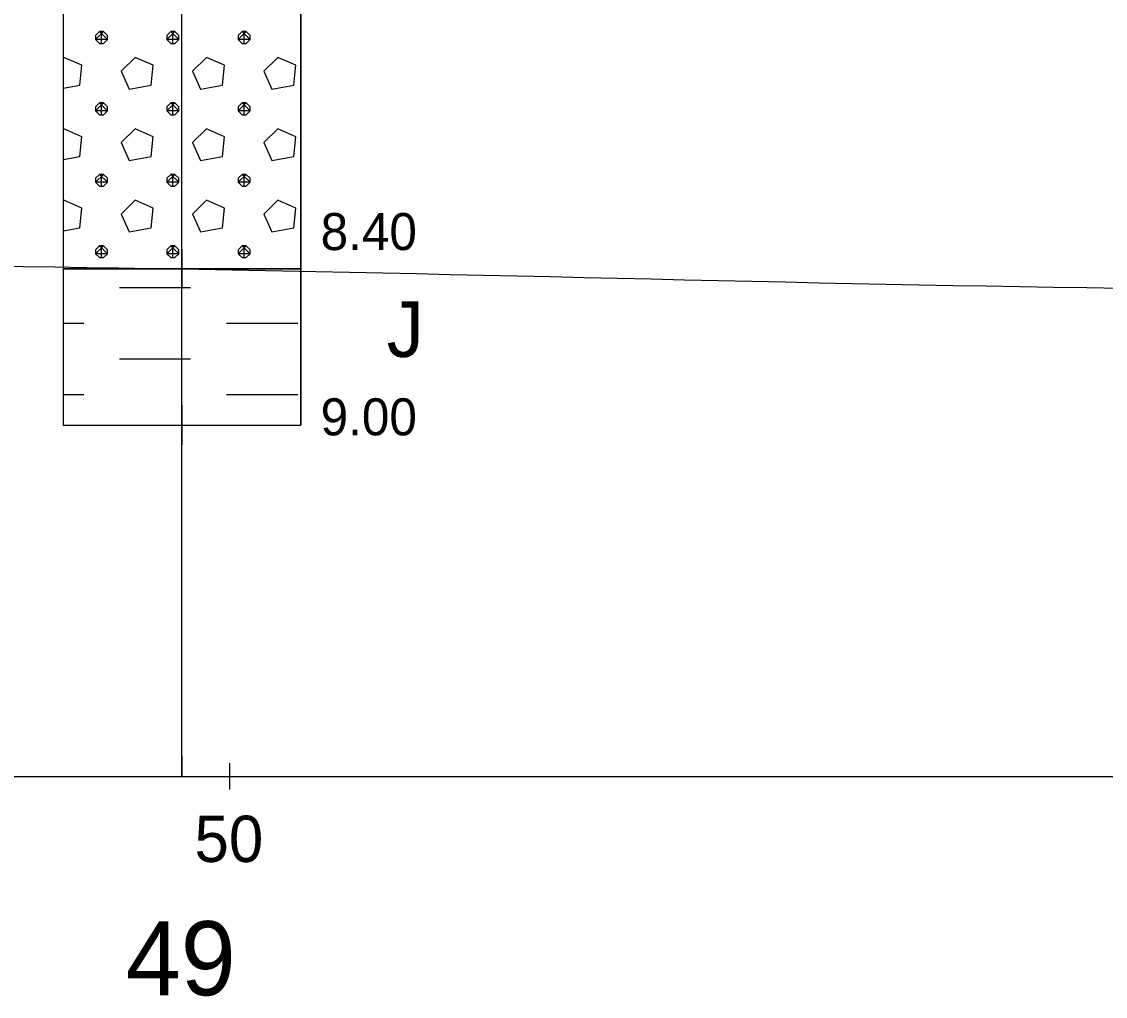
# Model space of a CAD drawing. Extents: x 3042 to 4120, y 576 to 2694.
# Drawn here: x 3265.06 to 3285.89, y 982.49 to 1001.22 of the extents above; entities that cross this region are included whole.
import ezdxf

# ---------------------------------------------------------------- set-up
doc = ezdxf.new("R2010")
doc.units = 0
for name, color, linetype in [('14', 7, 'Continuous'), ('18', 7, 'Continuous'), ('51', 7, 'Continuous'), ('52', 7, 'Continuous'), ('53', 7, 'Continuous'), ('56', 7, 'Continuous'), ('7', 7, 'Continuous'), ('pomocna', 7, 'Continuous'), ('rozhraní', 7, 'Continuous')]:
    doc.layers.add(name, color=color, linetype=linetype)

msp = doc.modelspace()

# ---------------------------------------------------------------- linework, layer by layer
at = {"layer": '18'}
for p, q in [((3268.137, 991.717), (3268.137, 1038.467)), ((3268.137, 993.848), (3268.137, 993.086)), ((3267.756, 993.467), (3268.518, 993.467)), ((3268.137, 987.098), (3268.137, 986.717))]:
    msp.add_line(p, q, dxfattribs=at)
at = {"layer": '51'}
for points in [[(3265.851, 996.467), (3270.423, 996.467), (3270.423, 1010.467), (3265.851, 1010.467)], [(3265.851, 993.467), (3270.423, 993.467), (3270.423, 996.467), (3265.851, 996.467)]]:
    msp.add_lwpolyline(points, close=True, dxfattribs=at)
for points in [[(3266.553, 1001.026), (3266.476, 1000.95), (3266.476, 1000.874), (3266.553, 1000.798), (3266.629, 1000.798), (3266.705, 1000.874), (3266.705, 1000.95), (3266.629, 1001.026), (3266.553, 1001.026), (3266.705, 1000.874), (3266.476, 1000.874), (3266.629, 1001.026)], [(3266.591, 1000.798), (3266.591, 1001.026)], [(3267.924, 1001.026), (3267.848, 1000.95), (3267.848, 1000.874), (3267.924, 1000.798), (3268, 1000.798), (3268.077, 1000.874), (3268.077, 1000.95), (3268, 1001.026), (3267.924, 1001.026), (3268.077, 1000.874), (3267.848, 1000.874), (3268, 1001.026)], [(3267.962, 1000.798), (3267.962, 1001.026)], [(3269.296, 1001.026), (3269.22, 1000.95), (3269.22, 1000.874), (3269.296, 1000.798), (3269.372, 1000.798), (3269.448, 1000.874), (3269.448, 1000.95), (3269.372, 1001.026), (3269.296, 1001.026), (3269.448, 1000.874), (3269.22, 1000.874), (3269.372, 1001.026)], [(3269.334, 1000.798), (3269.334, 1001.026)], [(3265.851, 999.939), (3266.172, 999.998), (3266.21, 1000.379), (3265.867, 1000.531), (3265.851, 1000.515)], [(3266.972, 1000.264), (3267.124, 999.921), (3267.543, 999.998), (3267.581, 1000.379), (3267.238, 1000.531), (3266.972, 1000.264)], [(3268.343, 1000.264), (3268.496, 999.921), (3268.915, 999.998), (3268.953, 1000.379), (3268.61, 1000.531), (3268.343, 1000.264)], [(3269.715, 1000.264), (3269.867, 999.921), (3270.286, 999.998), (3270.324, 1000.379), (3269.982, 1000.531), (3269.715, 1000.264)], [(3266.553, 999.655), (3266.476, 999.578), (3266.476, 999.502), (3266.553, 999.426), (3266.629, 999.426), (3266.705, 999.502), (3266.705, 999.578), (3266.629, 999.655), (3266.553, 999.655), (3266.705, 999.502), (3266.476, 999.502), (3266.629, 999.655)], [(3266.591, 999.426), (3266.591, 999.655)], [(3267.924, 999.655), (3267.848, 999.578), (3267.848, 999.502), (3267.924, 999.426), (3268, 999.426), (3268.077, 999.502), (3268.077, 999.578), (3268, 999.655), (3267.924, 999.655), (3268.077, 999.502), (3267.848, 999.502), (3268, 999.655)], [(3267.962, 999.426), (3267.962, 999.655)], [(3269.296, 999.655), (3269.22, 999.578), (3269.22, 999.502), (3269.296, 999.426), (3269.372, 999.426), (3269.448, 999.502), (3269.448, 999.578), (3269.372, 999.655), (3269.296, 999.655), (3269.448, 999.502), (3269.22, 999.502), (3269.372, 999.655)], [(3269.334, 999.426), (3269.334, 999.655)], [(3265.851, 998.568), (3266.172, 998.626), (3266.21, 999.007), (3265.867, 999.159), (3265.851, 999.143)], [(3266.972, 998.893), (3267.124, 998.55), (3267.543, 998.626), (3267.581, 999.007), (3267.238, 999.159), (3266.972, 998.893)], [(3268.343, 998.893), (3268.496, 998.55), (3268.915, 998.626), (3268.953, 999.007), (3268.61, 999.159), (3268.343, 998.893)], [(3269.715, 998.893), (3269.867, 998.55), (3270.286, 998.626), (3270.324, 999.007), (3269.982, 999.159), (3269.715, 998.893)], [(3266.553, 998.283), (3266.476, 998.207), (3266.476, 998.131), (3266.553, 998.054), (3266.629, 998.054), (3266.705, 998.131), (3266.705, 998.207), (3266.629, 998.283), (3266.553, 998.283), (3266.705, 998.131), (3266.476, 998.131), (3266.629, 998.283)], [(3266.591, 998.054), (3266.591, 998.283)], [(3267.924, 998.283), (3267.848, 998.207), (3267.848, 998.131), (3267.924, 998.054), (3268, 998.054), (3268.077, 998.131), (3268.077, 998.207), (3268, 998.283), (3267.924, 998.283), (3268.077, 998.131), (3267.848, 998.131), (3268, 998.283)], [(3267.962, 998.054), (3267.962, 998.283)], [(3269.296, 998.283), (3269.22, 998.207), (3269.22, 998.131), (3269.296, 998.054), (3269.372, 998.054), (3269.448, 998.131), (3269.448, 998.207), (3269.372, 998.283), (3269.296, 998.283), (3269.448, 998.131), (3269.22, 998.131), (3269.372, 998.283)], [(3269.334, 998.054), (3269.334, 998.283)], [(3265.851, 997.196), (3266.172, 997.254), (3266.21, 997.635), (3265.867, 997.788), (3265.851, 997.772)], [(3266.972, 997.521), (3267.124, 997.178), (3267.543, 997.254), (3267.581, 997.635), (3267.238, 997.788), (3266.972, 997.521)], [(3268.343, 997.521), (3268.496, 997.178), (3268.915, 997.254), (3268.953, 997.635), (3268.61, 997.788), (3268.343, 997.521)], [(3269.715, 997.521), (3269.867, 997.178), (3270.286, 997.254), (3270.324, 997.635), (3269.982, 997.788), (3269.715, 997.521)], [(3266.553, 996.912), (3266.476, 996.835), (3266.476, 996.759), (3266.553, 996.683), (3266.629, 996.683), (3266.705, 996.759), (3266.705, 996.835), (3266.629, 996.912), (3266.553, 996.912), (3266.705, 996.759), (3266.476, 996.759), (3266.629, 996.912)], [(3266.591, 996.683), (3266.591, 996.912)], [(3267.924, 996.912), (3267.848, 996.835), (3267.848, 996.759), (3267.924, 996.683), (3268, 996.683), (3268.077, 996.759), (3268.077, 996.835), (3268, 996.912), (3267.924, 996.912), (3268.077, 996.759), (3267.848, 996.759), (3268, 996.912)], [(3267.962, 996.683), (3267.962, 996.912)], [(3269.296, 996.912), (3269.22, 996.835), (3269.22, 996.759), (3269.296, 996.683), (3269.372, 996.683), (3269.448, 996.759), (3269.448, 996.835), (3269.372, 996.912), (3269.296, 996.912), (3269.448, 996.759), (3269.22, 996.759), (3269.372, 996.912)], [(3269.334, 996.683), (3269.334, 996.912)], [(3266.934, 996.111), (3267.619, 996.111)], [(3267.619, 996.111), (3268.305, 996.111)], [(3265.851, 995.426), (3266.248, 995.426)], [(3268.991, 995.426), (3269.677, 995.426)], [(3269.677, 995.426), (3270.363, 995.426)], [(3266.934, 994.74), (3267.619, 994.74)], [(3267.619, 994.74), (3268.305, 994.74)], [(3265.851, 994.054), (3266.248, 994.054)], [(3268.991, 994.054), (3269.677, 994.054)], [(3269.677, 994.054), (3270.363, 994.054)]]:
    msp.add_lwpolyline(points, dxfattribs=at)
at = {"layer": '53'}
for points in [[(3265.851, 1038.467), (3265.851, 993.467)], [(3270.423, 1038.467), (3270.423, 993.467)], [(3265.851, 996.467), (3270.423, 996.467)], [(3265.851, 993.467), (3270.423, 993.467)]]:
    msp.add_lwpolyline(points, dxfattribs=at)
at = {"layer": '56'}
for points in [[(3268.137, 996.848), (3268.137, 996.086)], [(3267.756, 996.467), (3268.518, 996.467)], [(3268.137, 993.848), (3268.137, 993.086)], [(3267.756, 993.467), (3268.518, 993.467)]]:
    msp.add_lwpolyline(points, dxfattribs=at)
at = {"layer": '7'}
for p, q in [((3269.057, 986.463), (3269.057, 986.971)), ((3219.057, 986.717), (3446.347, 986.717))]:
    msp.add_line(p, q, dxfattribs=at)
at = {"layer": 'pomocna'}
msp.add_line((3268.137, 986.717), (3268.137, 1038.467), dxfattribs=at)
at = {"layer": 'rozhraní'}
msp.add_spline([(3219.084, 996.517), (3229.057, 996.517), (3268.137, 996.467), (3309.337, 996.717), (3352.127, 1001.117), (3379.247, 999.267), (3424.809, 999.267)], degree=3, dxfattribs=at)

# ---------------------------------------------------------------- texts
at = {"layer": '14'}
msp.add_text('49', height=1.4224, dxfattribs=at).set_placement((3267.057, 982.511))
at = {"layer": '52'}
for s, height, p in [('8.40', 0.7112, (3270.804, 996.829)), ('J', 1.067, (3272.074, 994.774)), ('9.00', 0.7112, (3270.804, 993.269))]:
    msp.add_text(s, height=height, dxfattribs=at).set_placement(p)
at = {"layer": '7'}
msp.add_text('50', height=0.889, dxfattribs=at).set_placement((3268.379, 985.072))

doc.saveas('drawing.dxf')
